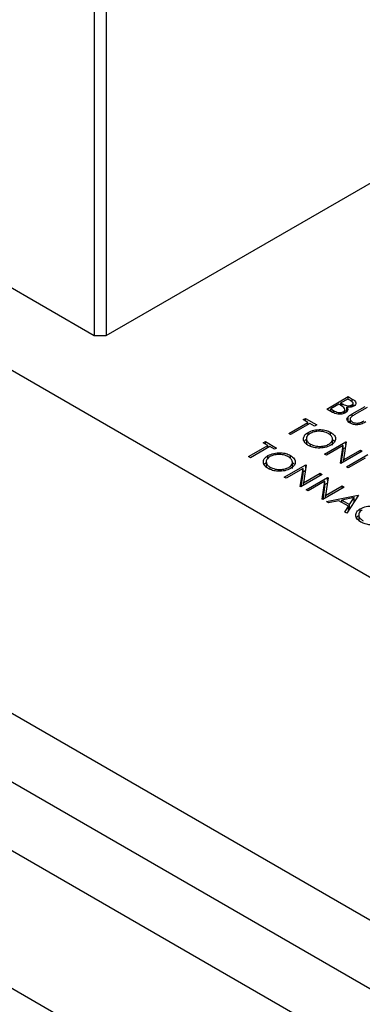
# Model space of a CAD drawing. Header units: inches. Extents: x 1880 to 2363, y -453 to -54.
# Tile 664 of 1056: x 1948.72 to 1949.74, y -150.26 to -147.33. Entities that reach past the tile are written whole.
import ezdxf

# ---------------------------------------------------------------- set-up
doc = ezdxf.new("R2010")
doc.units = ezdxf.units.IN
doc.header["$LTSCALE"] = 0.5
doc.header["$MEASUREMENT"] = 0
doc.layers.add('SID-M-S', color=105, linetype='Continuous')

msp = doc.modelspace()

# ---------------------------------------------------------------- linework, layer by layer
at = {"layer": 'SID-M-S'}
for p, q in [((1945.74474, -146.665), (1954.58358, -151.76756)), ((1948.9444, -147.06281), (1948.9444, -148.26721)), ((1948.97976, -147.06281), (1948.97976, -148.26721)), ((1948.97976, -148.26721), (1950.35861, -147.47121)), ((1954.58358, -152.78823), (1945.74474, -147.68568)), ((1948.27265, -147.87941), (1948.9444, -148.26721)), ((1954.76035, -153.09445), (1945.92152, -147.9919)), ((1954.58358, -153.1965), (1945.74474, -148.09395)), ((1948.9444, -148.26721), (1948.97976, -148.26721)), ((1949.63533, -148.48577), (1949.69897, -148.44904)), ((1949.69816, -148.4561), (1949.67776, -148.46788)), ((1949.67776, -148.46788), (1949.6816, -148.47009)), ((1949.67776, -148.47547), (1949.67776, -148.46788)), ((1949.70591, -148.46058), (1949.69816, -148.4561)), ((1949.69897, -148.44904), (1949.71139, -148.4562)), ((1949.69897, -148.45657), (1949.69897, -148.44904)), ((1949.71139, -148.46523), (1949.71139, -148.4562)), ((1949.71375, -148.47791), (1949.71375, -148.46889)), ((1949.65254, -148.49571), (1949.63533, -148.48577)), ((1949.67123, -148.47164), (1949.64757, -148.4853)), ((1949.64757, -148.4853), (1949.65571, -148.49)), ((1949.64757, -148.49284), (1949.64757, -148.4853)), ((1949.65571, -148.49715), (1949.65571, -148.49)), ((1949.67502, -148.47383), (1949.67123, -148.47164)), ((1949.6816, -148.47791), (1949.6816, -148.47009)), ((1949.68522, -148.49903), (1949.68522, -148.49372)), ((1949.68962, -148.49747), (1949.68962, -148.48748)), ((1949.69494, -148.49399), (1949.69494, -148.48055)), ((1949.71001, -148.47942), (1949.71001, -148.47375)), ((1949.71112, -148.50043), (1949.74956, -148.47824)), ((1949.71139, -148.47253), (1949.71672, -148.47622)), ((1949.75527, -148.48154), (1949.71714, -148.50355)), ((1945.74474, -148.50222), (1954.58358, -153.60477)), ((1949.52254, -148.55843), (1949.57965, -148.52546)), ((1949.56578, -148.51745), (1949.57231, -148.51368)), ((1949.57965, -148.52546), (1949.56578, -148.51745)), ((1949.57231, -148.51368), (1949.60576, -148.53299)), ((1949.57231, -148.52122), (1949.57231, -148.51368)), ((1949.57965, -148.53205), (1949.57965, -148.52546)), ((1949.69885, -148.52515), (1949.69885, -148.50882)), ((1949.69885, -148.52515), (1949.70467, -148.52077)), ((1949.70467, -148.51498), (1949.70467, -148.52756)), ((1949.71112, -148.50716), (1949.71112, -148.50043)), ((1949.58536, -148.52875), (1949.52825, -148.56172)), ((1949.58018, -148.5638), (1949.58018, -148.55529)), ((1949.59923, -148.53676), (1949.58536, -148.52875)), ((1949.60576, -148.53299), (1949.59923, -148.53676)), ((1949.64696, -148.56388), (1949.64696, -148.55489)), ((1949.44645, -148.58633), (1949.45298, -148.58257)), ((1949.46032, -148.59434), (1949.44645, -148.58633)), ((1949.45298, -148.58257), (1949.48643, -148.60188)), ((1949.45298, -148.5901), (1949.45298, -148.58257)), ((1949.52825, -148.56172), (1949.52254, -148.55843)), ((1949.57506, -148.57157), (1949.57506, -148.59198)), ((1949.6286, -148.61966), (1949.69224, -148.58292)), ((1949.65271, -148.59368), (1949.65271, -148.57327)), ((1949.65271, -148.57623), (1949.6585, -148.58127)), ((1949.69344, -148.58361), (1949.6854, -148.6368)), ((1949.69224, -148.58292), (1949.69344, -148.58361)), ((1949.69224, -148.59153), (1949.69224, -148.58292)), ((1949.40321, -148.62731), (1949.46032, -148.59434)), ((1949.46604, -148.59764), (1949.40892, -148.63061)), ((1949.46032, -148.60093), (1949.46032, -148.59434)), ((1949.47991, -148.60564), (1949.46604, -148.59764)), ((1949.48643, -148.60188), (1949.47991, -148.60564)), ((1949.58686, -148.59402), (1949.58686, -148.58991)), ((1949.68429, -148.59411), (1949.63431, -148.62295)), ((1949.67626, -148.64717), (1949.68429, -148.59411)), ((1949.7412, -148.61118), (1949.67756, -148.64792)), ((1949.67872, -148.64725), (1949.68429, -148.61044)), ((1949.68429, -148.61044), (1949.68429, -148.59411)), ((1949.68429, -148.60384), (1949.69096, -148.59999)), ((1949.6854, -148.6368), (1949.73548, -148.60788)), ((1949.73548, -148.60788), (1949.7412, -148.61118)), ((1949.73548, -148.61448), (1949.73548, -148.60788)), ((1949.40892, -148.63061), (1949.40321, -148.62731)), ((1949.45574, -148.64045), (1949.45574, -148.66087)), ((1949.46086, -148.63268), (1949.46086, -148.62418)), ((1949.52764, -148.63276), (1949.52764, -148.62378)), ((1949.53338, -148.66257), (1949.53338, -148.64215)), ((1949.53338, -148.64511), (1949.53917, -148.65015)), ((1949.63431, -148.62295), (1949.6286, -148.61966)), ((1949.6854, -148.64339), (1949.6854, -148.6368)), ((1949.69387, -148.65734), (1949.75751, -148.6206)), ((1949.74956, -148.63179), (1949.69959, -148.66063)), ((1949.46754, -148.6629), (1949.46754, -148.65879)), ((1949.50928, -148.68854), (1949.57292, -148.6518)), ((1949.56496, -148.66299), (1949.51499, -148.69184)), ((1949.55693, -148.71605), (1949.56496, -148.66299)), ((1949.56496, -148.67932), (1949.56496, -148.66299)), ((1949.56496, -148.67273), (1949.57164, -148.66887)), ((1949.57412, -148.6525), (1949.56607, -148.70568)), ((1949.57292, -148.6518), (1949.57412, -148.6525)), ((1949.57292, -148.66042), (1949.57292, -148.6518)), ((1949.67756, -148.64792), (1949.67626, -148.64717)), ((1949.69959, -148.66063), (1949.69387, -148.65734)), ((1949.51499, -148.69184), (1949.50928, -148.68854)), ((1949.62187, -148.68006), (1949.55823, -148.7168)), ((1949.55939, -148.71613), (1949.56496, -148.67932)), ((1949.56607, -148.70568), (1949.61616, -148.67677)), ((1949.57455, -148.72622), (1949.63819, -148.68948)), ((1949.63023, -148.70067), (1949.58026, -148.72952)), ((1949.61616, -148.67677), (1949.62187, -148.68006)), ((1949.61616, -148.68336), (1949.61616, -148.67677)), ((1949.6222, -148.75373), (1949.63023, -148.70067)), ((1949.63023, -148.717), (1949.63023, -148.70067)), ((1949.63939, -148.69018), (1949.63134, -148.74336)), ((1949.63819, -148.68948), (1949.63939, -148.69018)), ((1949.63819, -148.6981), (1949.63819, -148.68948)), ((1949.55823, -148.7168), (1949.55693, -148.71605)), ((1949.56607, -148.71228), (1949.56607, -148.70568)), ((1949.58026, -148.72952), (1949.57455, -148.72622)), ((1949.68714, -148.71774), (1949.6235, -148.75448)), ((1949.62466, -148.75381), (1949.63023, -148.717)), ((1949.63023, -148.71041), (1949.63691, -148.70655)), ((1949.63134, -148.74336), (1949.68143, -148.71445)), ((1949.68143, -148.71445), (1949.68714, -148.71774)), ((1949.68143, -148.72104), (1949.68143, -148.71445)), ((1949.6235, -148.75448), (1949.6222, -148.75373)), ((1949.63134, -148.74996), (1949.63134, -148.74336)), ((1949.63493, -148.76108), (1949.72875, -148.74177)), ((1949.64116, -148.76468), (1949.63493, -148.76108)), ((1949.67123, -148.75849), (1949.64116, -148.76468)), ((1949.70008, -148.77514), (1949.67123, -148.75849)), ((1949.71669, -148.74912), (1949.68086, -148.75651)), ((1949.68086, -148.75651), (1949.7036, -148.76964)), ((1949.68086, -148.76404), (1949.68086, -148.75651)), ((1949.72957, -148.74224), (1949.6953, -148.79593)), ((1949.7036, -148.76964), (1949.71669, -148.74912)), ((1949.71669, -148.76241), (1949.71669, -148.74912)), ((1949.71669, -148.76058), (1949.71804, -148.7603)), ((1949.72875, -148.74177), (1949.72957, -148.74224)), ((1949.72875, -148.74351), (1949.72875, -148.74177)), ((1949.68909, -148.79235), (1949.70008, -148.77514)), ((1949.70008, -148.78844), (1949.70008, -148.77514)), ((1949.70008, -148.78394), (1949.70218, -148.78515)), ((1949.7036, -148.78293), (1949.7036, -148.76964)), ((1949.73531, -148.79126), (1949.73531, -148.78226)), ((1949.6953, -148.79593), (1949.68909, -148.79235)), ((1949.73069, -148.79846), (1949.73069, -148.81887))]:
    msp.add_line(p, q, dxfattribs=at)
for points, knots in [([(1949.71001, -148.47375), (1949.71139, -148.47274), (1949.71347, -148.47122), (1949.71389, -148.46865), (1949.7128, -148.46489), (1949.70897, -148.46249), (1949.70591, -148.46058)], [0, 0, 0, 0, 0.2492836, 0.3749253, 0.5006447, 1, 1, 1, 1]), ([(1949.71139, -148.4562), (1949.71406, -148.45781), (1949.71937, -148.46101), (1949.7233, -148.46702), (1949.72153, -148.47287), (1949.71774, -148.47561), (1949.71584, -148.47698)], [0, 0, 0, 0, 0.2813174, 0.559922, 0.7799345, 1, 1, 1, 1]), ([(1949.69093, -148.49701), (1949.6877, -148.49844), (1949.68124, -148.5013), (1949.66946, -148.50149), (1949.65965, -148.49937), (1949.65491, -148.49693), (1949.65254, -148.49571)], [0, 0, 0, 0, 0.2791411, 0.5586537, 0.779059, 1, 1, 1, 1]), ([(1949.65571, -148.49), (1949.65987, -148.4924), (1949.66611, -148.49599), (1949.67648, -148.49634), (1949.68194, -148.49531), (1949.68413, -148.49425), (1949.68522, -148.49372)], [0, 0, 0, 0, 0.49936022, 0.74873595, 0.8743989, 1, 1, 1, 1]), ([(1949.68617, -148.48114), (1949.68423, -148.4797), (1949.68077, -148.47714), (1949.67678, -148.47484), (1949.67502, -148.47383)], [0, 0, 0, 0, 0.559734, 1, 1, 1, 1]), ([(1949.6816, -148.47009), (1949.6856, -148.47239), (1949.69062, -148.47527), (1949.69877, -148.47626), (1949.7029, -148.47608), (1949.70687, -148.4753), (1949.70896, -148.47426), (1949.71001, -148.47375)], [0, 0, 0, 0, 0.4986071, 0.6240085, 0.7494012, 0.8747358, 1, 1, 1, 1]), ([(1949.68522, -148.49372), (1949.68659, -148.4927), (1949.68933, -148.49068), (1949.69019, -148.48593), (1949.6877, -148.48296), (1949.68617, -148.48114)], [0, 0, 0, 0, 0.2799437, 0.5604286, 1, 1, 1, 1]), ([(1949.68962, -148.48983), (1949.69118, -148.49075), (1949.69311, -148.49189), (1949.69573, -148.49213), (1949.69623, -148.49218)], [0, 0, 0, 0, 0.8081796, 1, 1, 1, 1]), ([(1949.69494, -148.48055), (1949.69608, -148.4821), (1949.69834, -148.48518), (1949.69809, -148.48996), (1949.6954, -148.49403), (1949.69242, -148.49602), (1949.69093, -148.49701)], [0, 0, 0, 0, 0.2803823, 0.5596055, 0.7797648, 1, 1, 1, 1]), ([(1949.71584, -148.47698), (1949.71423, -148.47778), (1949.71101, -148.47939), (1949.70381, -148.48113), (1949.6983, -148.48077), (1949.69494, -148.48055)], [0, 0, 0, 0, 0.2808667, 0.5615271, 1, 1, 1, 1]), ([(1949.70531, -148.52805), (1949.70306, -148.52656), (1949.69856, -148.52359), (1949.69563, -148.51825), (1949.69562, -148.5131), (1949.69777, -148.51025), (1949.69885, -148.50882)], [0, 0, 0, 0, 0.28022079, 0.5599142, 0.77995189, 1, 1, 1, 1]), ([(1949.69885, -148.50882), (1949.70092, -148.50715), (1949.70464, -148.50417), (1949.70914, -148.50157), (1949.71112, -148.50043)], [0, 0, 0, 0, 0.5594986, 1, 1, 1, 1]), ([(1949.70893, -148.50858), (1949.70739, -148.50994), (1949.70431, -148.51265), (1949.70476, -148.51868), (1949.70896, -148.52205), (1949.71152, -148.5241)], [0, 0, 0, 0, 0.2810568, 0.5608207, 1, 1, 1, 1]), ([(1949.75192, -148.52398), (1949.74832, -148.52599), (1949.74116, -148.53), (1949.72792, -148.53321), (1949.71457, -148.53236), (1949.7084, -148.52949), (1949.70531, -148.52805)], [0, 0, 0, 0, 0.2816547, 0.5601107, 0.7800798, 1, 1, 1, 1]), ([(1949.71714, -148.50355), (1949.71555, -148.50446), (1949.71272, -148.50608), (1949.71009, -148.50782), (1949.70893, -148.50858)], [0, 0, 0, 0, 0.5601244, 1, 1, 1, 1]), ([(1949.71152, -148.5241), (1949.71346, -148.52501), (1949.71735, -148.52681), (1949.72428, -148.52771), (1949.73072, -148.52734), (1949.73423, -148.52633), (1949.73598, -148.52583)], [0, 0, 0, 0, 0.2797867, 0.5593768, 0.7795688, 1, 1, 1, 1]), ([(1949.73598, -148.52583), (1949.73806, -148.52491), (1949.74177, -148.52327), (1949.74506, -148.52135), (1949.74651, -148.5205)], [0, 0, 0, 0, 0.5596244, 1, 1, 1, 1]), ([(1949.58057, -148.59381), (1949.57618, -148.59065), (1949.56741, -148.58433), (1949.56544, -148.5728), (1949.5696, -148.56259), (1949.57666, -148.55772), (1949.58018, -148.55529)], [0, 0, 0, 0, 0.2796633, 0.5593539, 0.7796364, 1, 1, 1, 1]), ([(1949.58018, -148.55529), (1949.58568, -148.5528), (1949.59668, -148.54781), (1949.61657, -148.54638), (1949.63423, -148.54888), (1949.64272, -148.55289), (1949.64696, -148.55489)], [0, 0, 0, 0, 0.279731, 0.5593268, 0.7796805, 1, 1, 1, 1]), ([(1949.64071, -148.55882), (1949.63617, -148.55681), (1949.62709, -148.55277), (1949.61082, -148.55155), (1949.5963, -148.55358), (1949.58938, -148.55691), (1949.58592, -148.55857)], [0, 0, 0, 0, 0.2796271, 0.5593495, 0.7796302, 1, 1, 1, 1]), ([(1949.64696, -148.55489), (1949.65142, -148.55808), (1949.66035, -148.56443), (1949.66247, -148.57609), (1949.65815, -148.58639), (1949.65098, -148.59129), (1949.64739, -148.59374)], [0, 0, 0, 0, 0.2797673, 0.55935845, 0.7795711, 1, 1, 1, 1]), ([(1949.56905, -148.58295), (1949.56944, -148.58167), (1949.57027, -148.57896), (1949.5734, -148.57687), (1949.57506, -148.57576)], [0, 0, 0, 0, 0.4691483, 1, 1, 1, 1]), ([(1949.58592, -148.55857), (1949.5824, -148.56117), (1949.57535, -148.56636), (1949.57439, -148.5758), (1949.5782, -148.58401), (1949.58397, -148.58794), (1949.58686, -148.58991)], [0, 0, 0, 0, 0.279416, 0.5590765, 0.779478, 1, 1, 1, 1]), ([(1949.6417, -148.59043), (1949.64525, -148.58782), (1949.65235, -148.58259), (1949.65337, -148.57306), (1949.64927, -148.56484), (1949.64356, -148.56083), (1949.64071, -148.55882)], [0, 0, 0, 0, 0.279468, 0.5588703, 0.7795158, 1, 1, 1, 1]), ([(1949.46086, -148.62418), (1949.46636, -148.62168), (1949.47735, -148.61669), (1949.49725, -148.61526), (1949.51491, -148.61776), (1949.52339, -148.62177), (1949.52764, -148.62378)], [0, 0, 0, 0, 0.279731, 0.5593268, 0.7796805, 1, 1, 1, 1]), ([(1949.64739, -148.59374), (1949.6419, -148.59626), (1949.6309, -148.60132), (1949.61089, -148.60241), (1949.59319, -148.59996), (1949.58478, -148.59586), (1949.58057, -148.59381)], [0, 0, 0, 0, 0.2796304, 0.5593429, 0.7795972, 1, 1, 1, 1]), ([(1949.58686, -148.58991), (1949.59137, -148.59198), (1949.60037, -148.59611), (1949.6167, -148.59749), (1949.63128, -148.59543), (1949.63822, -148.5921), (1949.6417, -148.59043)], [0, 0, 0, 0, 0.2798297, 0.559389, 0.7796538, 1, 1, 1, 1]), ([(1949.46124, -148.6627), (1949.45686, -148.65953), (1949.44809, -148.65321), (1949.44611, -148.64168), (1949.45027, -148.63147), (1949.45733, -148.62661), (1949.46086, -148.62418)], [0, 0, 0, 0, 0.2796633, 0.5593539, 0.7796364, 1, 1, 1, 1]), ([(1949.44972, -148.65183), (1949.45011, -148.65056), (1949.45095, -148.64785), (1949.45408, -148.64576), (1949.45574, -148.64465)], [0, 0, 0, 0, 0.4691483, 1, 1, 1, 1]), ([(1949.4666, -148.62746), (1949.46307, -148.63005), (1949.45602, -148.63525), (1949.45507, -148.64468), (1949.45887, -148.6529), (1949.46465, -148.65683), (1949.46754, -148.65879)], [0, 0, 0, 0, 0.279416, 0.5590765, 0.779478, 1, 1, 1, 1]), ([(1949.52139, -148.62771), (1949.51685, -148.62569), (1949.50777, -148.62165), (1949.49149, -148.62044), (1949.47697, -148.62247), (1949.47006, -148.62579), (1949.4666, -148.62746)], [0, 0, 0, 0, 0.2796271, 0.5593495, 0.7796302, 1, 1, 1, 1]), ([(1949.52237, -148.65932), (1949.52592, -148.6567), (1949.53302, -148.65147), (1949.53404, -148.64194), (1949.52994, -148.63372), (1949.52424, -148.62971), (1949.52139, -148.62771)], [0, 0, 0, 0, 0.279468, 0.5588703, 0.7795158, 1, 1, 1, 1]), ([(1949.52764, -148.62378), (1949.5321, -148.62696), (1949.54102, -148.63332), (1949.54314, -148.64497), (1949.53883, -148.65528), (1949.53166, -148.66017), (1949.52807, -148.66262)], [0, 0, 0, 0, 0.2797673, 0.55935845, 0.7795711, 1, 1, 1, 1]), ([(1949.52807, -148.66262), (1949.52257, -148.66515), (1949.51158, -148.6702), (1949.49156, -148.67129), (1949.47387, -148.66884), (1949.46545, -148.66474), (1949.46124, -148.6627)], [0, 0, 0, 0, 0.2796304, 0.5593429, 0.7795972, 1, 1, 1, 1]), ([(1949.46754, -148.65879), (1949.47204, -148.66086), (1949.48104, -148.66499), (1949.49738, -148.66638), (1949.51195, -148.66432), (1949.5189, -148.66098), (1949.52237, -148.65932)], [0, 0, 0, 0, 0.27982967, 0.55938902, 0.77965383, 1, 1, 1, 1]), ([(1949.72167, -148.79914), (1949.72279, -148.79559), (1949.72481, -148.78924), (1949.73209, -148.78439), (1949.73531, -148.78226)], [0, 0, 0, 0, 0.5593165, 1, 1, 1, 1]), ([(1949.74127, -148.78541), (1949.73772, -148.78821), (1949.7306, -148.79383), (1949.73015, -148.80383), (1949.73507, -148.81232), (1949.74117, -148.81646), (1949.74423, -148.81852)], [0, 0, 0, 0, 0.2790614, 0.5585842, 0.7792365, 1, 1, 1, 1]), ([(1949.73531, -148.78226), (1949.74092, -148.77974), (1949.75215, -148.77471), (1949.77249, -148.77353), (1949.79024, -148.77647), (1949.79872, -148.78064), (1949.80296, -148.78272)], [0, 0, 0, 0, 0.2795897, 0.5590718, 0.7794111, 1, 1, 1, 1]), ([(1949.73721, -148.82201), (1949.7318, -148.81826), (1949.72215, -148.81157), (1949.72181, -148.80294), (1949.72167, -148.79914)], [0, 0, 0, 0, 0.5596174, 1, 1, 1, 1]), ([(1949.72417, -148.81039), (1949.72473, -148.80861), (1949.72569, -148.80553), (1949.72921, -148.80317), (1949.73069, -148.80218)], [0, 0, 0, 0, 0.5782397, 1, 1, 1, 1]), ([(1949.80137, -148.82137), (1949.79617, -148.82391), (1949.7858, -148.829), (1949.7664, -148.8309), (1949.74928, -148.82808), (1949.74123, -148.82403), (1949.73721, -148.82201)], [0, 0, 0, 0, 0.2803512, 0.5593674, 0.7793709, 1, 1, 1, 1])]:
    msp.add_open_spline(points, degree=3, knots=knots, dxfattribs=at)

doc.saveas('drawing.dxf')
